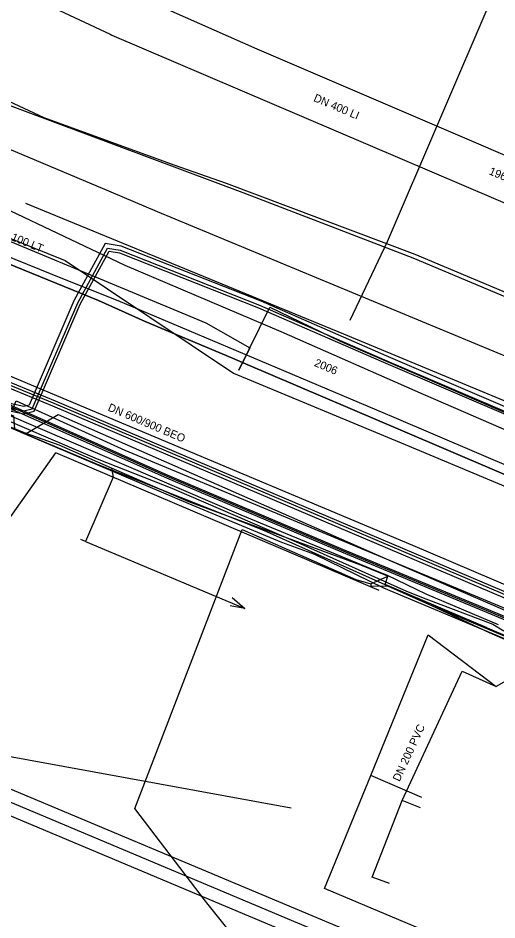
# Model space of a CAD drawing. Extents: x -596024 to -594475, y -1163820 to -1161957.
# Drawn here: x -594894.3 to -594846.3, y -1162194.5 to -1162104.3 of the extents above; entities that cross this region are included whole.
import ezdxf

# ---------------------------------------------------------------- set-up
doc = ezdxf.new("R2010")
doc.units = 0
for name, color, linetype in [('Vrstva 1', 7, 'Continuous'), ('Vrstva 10', 7, 'Continuous'), ('Vrstva 12', 7, 'Continuous'), ('Vrstva 13', 7, 'Continuous'), ('Vrstva 15', 7, 'Continuous'), ('Vrstva 19', 7, 'Continuous'), ('Vrstva 29', 7, 'Continuous'), ('Vrstva 30', 7, 'Continuous'), ('Vrstva 42', 7, 'Continuous'), ('Vrstva 44', 7, 'Continuous'), ('Vrstva 5', 7, 'Continuous'), ('Vrstva 55', 7, 'Continuous'), ('Vrstva 58', 7, 'Continuous'), ('Vrstva 8', 7, 'Continuous'), ('Vrstva 9', 7, 'Continuous')]:
    doc.layers.add(name, color=color, linetype=linetype)

msp = doc.modelspace()

# ---------------------------------------------------------------- linework, layer by layer
at = {"layer": 'Vrstva 1'}
for p, q in [((-594853.225, -1162165.987), (-594846.419, -1162171.168)), ((-594843.968, -1162169.749), (-594846.419, -1162171.168)), ((-594853.844, -1162182.243), (-594858.967, -1162180.048))]:
    msp.add_line(p, q, dxfattribs=at)
for points in [[(-594863.586, -1162191.345), (-594858.967, -1162180.048), (-594853.225, -1162165.987)], [(-594846.984, -1162197.245), (-594848.722, -1162197.611), (-594863.586, -1162191.345)]]:
    msp.add_lwpolyline(points, dxfattribs=at)
at = {"layer": 'Vrstva 10'}
for points in [[(-594896.386, -1162140.192), (-594890.529, -1162142.591), (-594841.464, -1162163.403), (-594840.002, -1162164.043)], [(-594840.243, -1162164.592), (-594841.702, -1162163.954), (-594890.76, -1162143.145), (-594896.614, -1162140.748)]]:
    msp.add_lwpolyline(points, dxfattribs=at)
at = {"layer": 'Vrstva 12'}
for p, q in [((-594887.5, -1162156.66), (-594871.56, -1162163.36)), ((-594858.97, -1162160.9), (-594857.24, -1162160.14)), ((-594858.97, -1162160.9), (-594858.95, -1162161.12))]:
    msp.add_line(p, q, dxfattribs=at)
for points in [[(-594884.92, -1162121.76), (-594911.54, -1162110.55), (-594949.23, -1162093.8), (-595000, -1162072.9)], [(-594940.94, -1162120.86), (-594854.77, -1162157.03), (-594809.16, -1162176.45), (-594767.38, -1162194.31)], [(-594880.31, -1162123.7), (-594884.92, -1162121.76)], [(-594790.15, -1162162.04), (-594818.44, -1162149.36), (-594880.31, -1162123.7)], [(-594890.15, -1162147.05), (-594893.45, -1162145.88), (-594897.64, -1162144.17), (-594898.91, -1162143.62), (-594907.38, -1162140.1), (-594931.56, -1162129.92)], [(-594910.9, -1162138.8), (-594908.41, -1162138.1), (-594894.7, -1162144.09), (-594894.59, -1162145.41), (-594893.45, -1162145.88)], [(-594893.69, -1162145.86), (-594897.64, -1162144.17), (-594898.91, -1162143.62), (-594907.7, -1162139.97), (-594910.15, -1162139.85), (-594911.16, -1162139.42)], [(-594893.45, -1162145.88), (-594890.24, -1162143.96), (-594856.88, -1162158.62), (-594810.95, -1162178.49), (-594767.74, -1162196.85)], [(-594803.19, -1162184.29), (-594811.86, -1162180.6), (-594824.74, -1162175.13), (-594857.67, -1162161.32), (-594864.55, -1162157.96), (-594867.86, -1162156.76), (-594877.23, -1162152.88), (-594884.99, -1162149.57), (-594893.69, -1162145.86)], [(-594877.15, -1162152.7), (-594884.89, -1162149.34), (-594890.15, -1162147.05)], [(-594884.89, -1162149.34), (-594884.72, -1162150.23), (-594887.5, -1162156.66), (-594887.96, -1162156.46)], [(-594847.3, -1162165.3), (-594857.51, -1162160.96), (-594857.24, -1162160.14), (-594859.96, -1162159.04), (-594877.15, -1162152.7)], [(-594863.55, -1162203.48), (-594862.96, -1162202.1), (-594862.52, -1162200.65), (-594863.07, -1162199.85), (-594868.82, -1162197.47), (-594873.09, -1162195.62), (-594875.49, -1162192.61), (-594882.57, -1162183.36), (-594871.81, -1162155.46), (-594860.46, -1162160.46), (-594858.97, -1162160.9)], [(-594858.95, -1162161.12), (-594857.3, -1162161.09), (-594852.89, -1162163.06), (-594847.1, -1162165.75), (-594835.78, -1162170.7), (-594837.94, -1162176.09), (-594838.54, -1162177.47)], [(-594872.84, -1162162.25), (-594871.56, -1162163.36), (-594873.04, -1162163.08)], [(-594847.3, -1162165.3), (-594820.04, -1162176.91), (-594809.94, -1162181.2)]]:
    msp.add_lwpolyline(points, dxfattribs=at)
at = {"layer": 'Vrstva 13'}
for points in [[(-595078.908, -1162012.46), (-595067.73, -1162017.42), (-595065.08, -1162018.44), (-594997.08, -1162047.37), (-594955.55, -1162065.41), (-594939.29, -1162072.9), (-594936.52, -1162074.16), (-594923.87, -1162075.93), (-594910.2, -1162085.83), (-594902.18, -1162091.86), (-594900.73, -1162093.05), (-594899.52, -1162093.99), (-594898.81, -1162094.53), (-594891.57, -1162097.97), (-594883.253, -1162101.678), (-594870.37, -1162107.41), (-594778.03, -1162146.97), (-594708.7, -1162177.08), (-594658.923, -1162198.2)], [(-594921.367, -1162088.968), (-594885.044, -1162105.961), (-594884.878, -1162106.048), (-594827.244, -1162130.649)], [(-594835.54, -1162152.99), (-594840.08, -1162151.33), (-594856.62, -1162144.26), (-594867.65, -1162139.6), (-594884.22, -1162132.62), (-594889.78, -1162130.42), (-594906.41, -1162123.67), (-594915.274, -1162120.08), (-594917.677, -1162119.138)]]:
    msp.add_lwpolyline(points, dxfattribs=at)
at = {"layer": 'Vrstva 19'}
msp.add_lwpolyline([(-594834.13, -1162150.42), (-594853.67, -1162141.96), (-594867.94, -1162135.71), (-594883.53, -1162129.07), (-594901.79, -1162120.42), (-594926.81, -1162110.23), (-594928.91, -1162111.02), (-594933.4, -1162109.17), (-594934.76, -1162108.55), (-594938.6, -1162106.86), (-594959.6, -1162097.43), (-594961.01, -1162092.97), (-594963.04, -1162092.01), (-594974.93, -1162087.13), (-594990.65, -1162080.96), (-595004.73, -1162074.95), (-595007.66, -1162073.38), (-595011.36, -1162071.28), (-595023.59, -1162063.83), (-595029.17, -1162061.22), (-595032.7, -1162061.12), (-595041.37, -1162057.15), (-595042.54, -1162053.99), (-595047.79, -1162051.63)], dxfattribs=at)
at = {"layer": 'Vrstva 29'}
msp.add_line((-594856.116, -1162199.06), (-594937.718, -1162164.841), dxfattribs=at)
at = {"layer": 'Vrstva 30'}
for p, q in [((-594937.235, -1162163.688), (-594855.633, -1162197.907)), ((-594856.6, -1162200.213), (-594938.201, -1162165.994))]:
    msp.add_line(p, q, dxfattribs=at)
at = {"layer": 'Vrstva 42'}
for points in [[(-594841.6, -1162165.96), (-594861.847, -1162157.553), (-594879.336, -1162150.176), (-594896.797, -1162142.418), (-594908.73, -1162137.65), (-594910.38, -1162137.12), (-594913.61, -1162136.02), (-594914.87, -1162136.04), (-594917.15, -1162136.4), (-594919.82, -1162136.8), (-594924.12, -1162136.35), (-594928.42, -1162136.61), (-594933.51, -1162135.79), (-594937.65, -1162136.24), (-594942.5, -1162136.28), (-594946.97, -1162135.66), (-594955.42, -1162135), (-594968.73, -1162133.68), (-594984.73, -1162131.69)], [(-594984.716, -1162131.541), (-594968.713, -1162133.531), (-594955.407, -1162134.851), (-594946.954, -1162135.511), (-594942.49, -1162136.13), (-594937.659, -1162136.09), (-594933.506, -1162135.639), (-594928.413, -1162136.459), (-594924.117, -1162136.2), (-594919.823, -1162136.649), (-594917.173, -1162136.252), (-594914.883, -1162135.89), (-594913.586, -1162135.87), (-594910.333, -1162136.978), (-594908.679, -1162137.509), (-594896.739, -1162142.28), (-594879.276, -1162150.038), (-594861.789, -1162157.415), (-594841.589, -1162165.801)], [(-594913.634, -1162136.17), (-594910.427, -1162137.262), (-594908.781, -1162137.791), (-594896.855, -1162142.556), (-594879.396, -1162150.314), (-594861.905, -1162157.691), (-594841.61, -1162166.119), (-594824.059, -1162173.618), (-594805.561, -1162181.567), (-594805, -1162180.3)], [(-594937.107, -1162195.119), (-594934.887, -1162188.459), (-594930.947, -1162177.769), (-594927.747, -1162169.249), (-594926.547, -1162165.839), (-594923.577, -1162157.179), (-594920.597, -1162148.239), (-594918.637, -1162143.169), (-594916.467, -1162137.919), (-594915.517, -1162137.059), (-594914.707, -1162137.099), (-594913.807, -1162137.389), (-594902.037, -1162142.129), (-594900.637, -1162142.549), (-594898.327, -1162143.259), (-594886.337, -1162148.389), (-594878.867, -1162151.329), (-594865.957, -1162156.909), (-594855.387, -1162161.629), (-594853.437, -1162162.409), (-594846.747, -1162164.939), (-594845.647, -1162165.599)], [(-594918.39, -1162141.42), (-594917.656, -1162140.779), (-594916.29, -1162140.323), (-594915.023, -1162138.336), (-594914.181, -1162137.948), (-594900.083, -1162143.168), (-594886.163, -1162149.001), (-594869.698, -1162155.547), (-594853.08, -1162162.966), (-594846.011, -1162165.912), (-594834.439, -1162170.677), (-594821.566, -1162176.03), (-594821.941, -1162177.042), (-594821.122, -1162176.345), (-594809.258, -1162181.472), (-594797.324, -1162187.054), (-594800.93, -1162194.949), (-594800.802, -1162195.021)]]:
    msp.add_lwpolyline(points, dxfattribs=at)
at = {"layer": 'Vrstva 44'}
for points in [[(-594897.711, -1162113.224), (-594897.659, -1162112.443), (-594897.203, -1162111.73), (-594891.67, -1162114.27), (-594878.67, -1162119), (-594873.42, -1162120.84), (-594854.55, -1162127.94), (-594839.87, -1162134.11), (-594825.09, -1162140.78), (-594817.14, -1162144.35), (-594807.51, -1162148.58), (-594782.23, -1162159.7), (-594776.89, -1162161.97), (-594769.64, -1162165.13), (-594762.3, -1162168.5), (-594754.5, -1162172.04), (-594749.77, -1162173.9), (-594746.29, -1162175.24), (-594745.226, -1162175.919)], [(-594846.169, -1162165.001), (-594853.363, -1162161.962), (-594857.354, -1162160.035), (-594858.446, -1162159.592), (-594871.926, -1162154.019), (-594895.105, -1162144.081), (-594897.792, -1162143.031), (-594899.536, -1162142.474), (-594908.933, -1162138.923), (-594914.33, -1162136.854), (-594915.725, -1162136.497), (-594916.45, -1162137.416), (-594917.826, -1162140.371), (-594919.903, -1162144.04), (-594939.241, -1162197.227), (-594938.236, -1162199.894)]]:
    msp.add_lwpolyline(points, dxfattribs=at)
at = {"layer": 'Vrstva 5'}
for p, q in [((-594858.83, -1162190.202), (-594855.811, -1162182.563)), ((-594853.982, -1162183.295), (-594855.811, -1162182.563)), ((-594857.092, -1162190.842), (-594858.83, -1162190.202))]:
    msp.add_line(p, q, dxfattribs=at)
msp.add_lwpolyline([(-594855.811, -1162182.563), (-594849.829, -1162169.638), (-594846.419, -1162171.168)], dxfattribs=at)
at = {"layer": 'Vrstva 55'}
for p, q in [((-594857.29, -1162126.68), (-594809.117, -1162014.436)), ((-594861.658, -1162135.956), (-594893.46, -1162122.87)), ((-594861.038, -1162134.532), (-594857.29, -1162126.68)), ((-594831.91, -1162148.3), (-594861.658, -1162135.956)), ((-594858.137, -1162161.558), (-594890.461, -1162147.786)), ((-594910.796, -1162175.306), (-594866.915, -1162183.279))]:
    msp.add_line(p, q, dxfattribs=at)
for points in [[(-594936.79, -1162105.62), (-594938.06, -1162108.554), (-594935.82, -1162109.46), (-594936.87, -1162112.5), (-594935.82, -1162109.46), (-594901.22, -1162124.12), (-594902.54, -1162127.03), (-594901.22, -1162124.12), (-594875.47, -1162134.82), (-594871.07, -1162137.32), (-594872.17, -1162139.55)], [(-594872.17, -1162139.55), (-594869.07, -1162133.24), (-594862.02, -1162136.64), (-594847.45, -1162142.93), (-594834.28, -1162148.64)], [(-594894.85, -1162143.56), (-594894.438, -1162142.612), (-594883.55, -1162147.55), (-594787.08, -1162187.61)], [(-594907.427, -1162170.962), (-594899.967, -1162161.198), (-594890.461, -1162147.786)]]:
    msp.add_lwpolyline(points, dxfattribs=at)
at = {"layer": 'Vrstva 58'}
for points in [[(-595070.082, -1162044.552), (-595044.512, -1162055.396), (-595024.001, -1162066.113), (-595000.874, -1162079.189), (-594977.696, -1162089.547), (-594937.648, -1162105.187), (-594907.394, -1162121.391), (-594889.549, -1162128.57), (-594872.678, -1162139.852), (-594855.521, -1162146.975), (-594837.445, -1162154.525)], [(-594840.047, -1162134.517), (-594854.714, -1162128.353), (-594858.2, -1162127.025), (-594871.45, -1162121.921), (-594897.092, -1162112.344), (-594897.23, -1162114.29)], [(-594881.54, -1162134.66), (-594886.2, -1162132.57), (-594908.87, -1162123.34), (-594910.38, -1162122.75), (-594911.37, -1162122.84), (-594919.74, -1162139.57), (-594920.46, -1162141.06), (-594927.96, -1162161.23), (-594929.06, -1162164.03), (-594931.14, -1162169.7), (-594932.08, -1162172.59), (-594942.61, -1162200.07)], [(-594942.61, -1162200.07), (-594932.08, -1162172.59), (-594931.14, -1162169.7), (-594929.06, -1162164.03), (-594927.96, -1162161.23), (-594920.46, -1162141.06), (-594919.74, -1162139.57), (-594911.37, -1162122.84), (-594910.38, -1162122.75), (-594908.87, -1162123.34), (-594886.2, -1162132.57), (-594881.54, -1162134.66), (-594872.81, -1162138.34), (-594871.48, -1162138.9), (-594855.8, -1162145.62), (-594837.62, -1162153.37)], [(-594837.566, -1162146.596), (-594857.422, -1162138.112), (-594869.918, -1162132.659), (-594883.928, -1162127.139), (-594885.518, -1162126.885), (-594888.661, -1162132.624), (-594893.146, -1162143.052), (-594893.665, -1162143.184), (-594894.887, -1162142.9), (-594896.271, -1162142.888)], [(-594939.61, -1162199.63), (-594918.915, -1162144.219), (-594918.713, -1162143.717), (-594918.94, -1162143.104), (-594918.381, -1162141.232), (-594918.252, -1162140.579), (-594917.796, -1162140.109), (-594917.204, -1162139.652), (-594916.768, -1162139.367), (-594915.984, -1162139.169), (-594915.031, -1162138.859), (-594914.333, -1162138.259), (-594913.549, -1162137.557), (-594913.399, -1162137.543), (-594900.475, -1162141.587), (-594896.373, -1162143.339), (-594893.653, -1162143.892), (-594892.648, -1162143.635), (-594888.041, -1162132.926), (-594885.147, -1162127.641), (-594884.11, -1162127.807), (-594870.182, -1162133.295), (-594857.695, -1162138.744), (-594837.816, -1162147.237)], [(-594896.359, -1162143.07), (-594893.66, -1162143.62), (-594892.84, -1162143.41), (-594888.28, -1162132.81), (-594885.29, -1162127.35), (-594884.04, -1162127.55), (-594870.08, -1162133.05), (-594857.59, -1162138.5), (-594837.72, -1162146.99)], [(-594896.359, -1162143.07), (-594893.66, -1162143.62), (-594892.84, -1162143.41), (-594888.28, -1162132.81), (-594885.29, -1162127.35), (-594884.04, -1162127.55), (-594870.08, -1162133.05), (-594857.59, -1162138.5), (-594837.72, -1162146.99)], [(-594750.57, -1162189.75), (-594752.65, -1162189.31), (-594754.53, -1162189.16), (-594778.76, -1162179.27), (-594782.11, -1162176.71), (-594784.28, -1162175.73), (-594797.27, -1162170.37), (-594799.77, -1162169.48), (-594801.35, -1162168.87), (-594819.51, -1162161.12), (-594836.31, -1162153.98), (-594837.62, -1162153.37), (-594855.8, -1162145.62), (-594871.48, -1162138.9), (-594872.81, -1162138.34), (-594881.54, -1162134.66)]]:
    msp.add_lwpolyline(points, dxfattribs=at)
at = {"layer": 'Vrstva 9'}
msp.add_lwpolyline([(-594840.122, -1162164.318), (-594841.583, -1162163.678), (-594890.644, -1162142.868), (-594896.5, -1162140.47)], dxfattribs=at)

# ---------------------------------------------------------------- texts
at = {"layer": 'Vrstva 12'}
msp.add_text('DN 600/900 BEO', height=0.8, rotation=337.00128, dxfattribs=at).set_placement((-594885.333, -1162143.556))
at = {"layer": 'Vrstva 15'}
for s, rotation, p in [('DN 400 LI', 336.89918, (-594864.751, -1162112.618)), ('1962', 336.89918, (-594847.204, -1162119.938)), ('DN 100 LT', 337.93051, (-594896.705, -1162125.844)), ('2006', 337.18566, (-594864.683, -1162139.098))]:
    msp.add_text(s, height=0.8, rotation=rotation, dxfattribs=at).set_placement(p)
at = {"layer": 'Vrstva 8'}
msp.add_text('DN 200 PVC', height=0.8, rotation=65.16399, dxfattribs=at).set_placement((-594856.086, -1162180.72))

doc.saveas('drawing.dxf')
